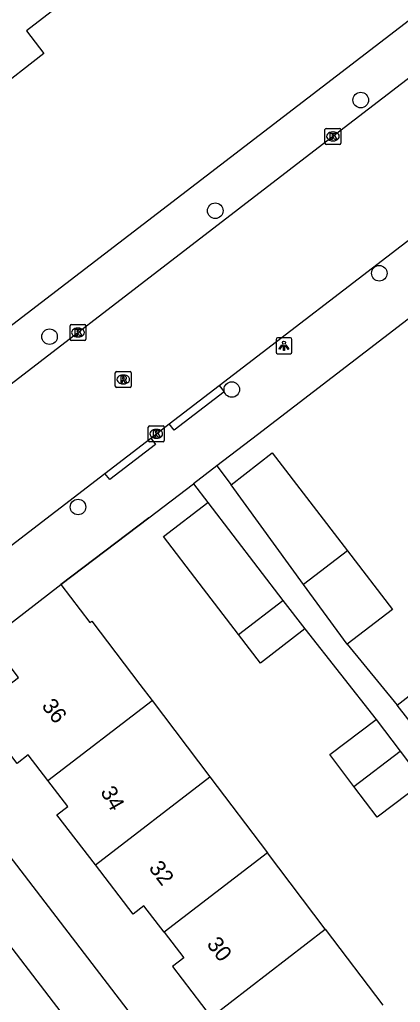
# Model space of a CAD drawing. Extents: x 159353 to 160616, y 385893 to 387321.
# Drawn here: x 159896.2 to 159920.1, y 386973.7 to 387035.4 of the extents above; entities that cross this region are included whole.
import ezdxf

# ---------------------------------------------------------------- set-up
doc = ezdxf.new("R2010")
doc.units = 0
for name, color, linetype in [('IMGEO_Boom', 7, 'Continuous'), ('IMGEO_Kolk', 7, 'Continuous'), ('IMGEO_Lichtpunt', 7, 'Continuous'), ('IMGEO_Muur', 7, 'Continuous'), ('IMGEO_Pand', 7, 'Continuous'), ('IMGEO_Pand_nummerreeks', 7, 'Continuous'), ('IMGEO_Rijbaan_lokaal_gesloten', 7, 'Continuous'), ('IMGEO_Rioolput', 7, 'Continuous'), ('IMGEO_Voetpad_open', 7, 'Continuous')]:
    doc.layers.add(name, color=color, linetype=linetype)

msp = doc.modelspace()

# ---------------------------------------------------------------- linework, layer by layer
at = {"layer": 'IMGEO_Boom'}
for centre in [(159917.623, 387030.362), (159908.467, 387023.408), (159918.792, 387019.478), (159898.039, 387015.492), (159909.508, 387012.169), (159899.83, 387004.785)]:
    msp.add_circle(centre, 0.489, dxfattribs=at)
at = {"layer": 'IMGEO_Kolk'}
for p, q in [((159915.373, 387027.653), (159915.373, 387028.505)), ((159915.448, 387028.579), (159916.3, 387028.579)), ((159915.861, 387028.359), (159915.886, 387028.359)), ((159916.374, 387028.505), (159916.374, 387027.653)), ((159916.3, 387027.579), (159915.448, 387027.579)), ((159915.884, 387027.799), (159915.859, 387027.799)), ((159899.33, 387015.327), (159899.33, 387016.179)), ((159899.405, 387016.253), (159900.257, 387016.253)), ((159899.818, 387016.033), (159899.843, 387016.033)), ((159900.331, 387016.179), (159900.331, 387015.327)), ((159900.257, 387015.253), (159899.405, 387015.253)), ((159899.841, 387015.473), (159899.816, 387015.473)), ((159904.255, 387008.959), (159904.255, 387009.811)), ((159904.33, 387009.885), (159905.182, 387009.885)), ((159904.743, 387009.665), (159904.768, 387009.665)), ((159905.256, 387009.811), (159905.256, 387008.959)), ((159905.182, 387008.885), (159904.33, 387008.885)), ((159904.766, 387009.105), (159904.741, 387009.105))]:
    msp.add_line(p, q, dxfattribs=at)
for points in [[(159915.373, 387027.653), (159915.373, 387028.505)], [(159915.448, 387028.579), (159916.3, 387028.579)], [(159915.694, 387028.279), (159915.817, 387028.279), (159915.817, 387028.128), (159915.947, 387028.279), (159916.111, 387028.279), (159915.965, 387028.128), (159916.118, 387027.879), (159915.966, 387027.879), (159915.881, 387028.043), (159915.817, 387027.976), (159915.817, 387027.879), (159915.694, 387027.879), (159915.694, 387028.279)], [(159916.374, 387028.505), (159916.374, 387027.653)], [(159916.3, 387027.579), (159915.448, 387027.579)], [(159899.33, 387015.327), (159899.33, 387016.179)], [(159899.405, 387016.253), (159900.257, 387016.253)], [(159899.651, 387015.953), (159899.774, 387015.953), (159899.774, 387015.802), (159899.904, 387015.953), (159900.068, 387015.953), (159899.922, 387015.802), (159900.075, 387015.553), (159899.923, 387015.553), (159899.838, 387015.717), (159899.774, 387015.65), (159899.774, 387015.553), (159899.651, 387015.553), (159899.651, 387015.953)], [(159900.331, 387016.179), (159900.331, 387015.327)], [(159900.257, 387015.253), (159899.405, 387015.253)], [(159904.255, 387008.959), (159904.255, 387009.811)], [(159904.33, 387009.885), (159905.182, 387009.885)], [(159904.576, 387009.585), (159904.699, 387009.585), (159904.699, 387009.434), (159904.829, 387009.585), (159904.993, 387009.585), (159904.847, 387009.434), (159905, 387009.185), (159904.848, 387009.185), (159904.763, 387009.349), (159904.699, 387009.282), (159904.699, 387009.185), (159904.576, 387009.185), (159904.576, 387009.585)], [(159905.256, 387009.811), (159905.256, 387008.959)], [(159905.182, 387008.885), (159904.33, 387008.885)]]:
    msp.add_lwpolyline(points, dxfattribs=at)
for centre, start, end in [((159915.45, 387028.503), 91.55205, 178.44795), ((159915.45, 387028.503), 91.55205, 178.44795), ((159916.298, 387028.503), 1.55205, 88.44795), ((159916.298, 387028.503), 1.55205, 88.44795), ((159915.45, 387027.655), 181.55205, 268.44795), ((159915.45, 387027.655), 181.55205, 268.44795), ((159916.298, 387027.655), 271.55205, 358.44795), ((159916.298, 387027.655), 271.55205, 358.44795), ((159899.407, 387016.177), 91.55205, 178.44795), ((159899.407, 387016.177), 91.55205, 178.44795), ((159900.255, 387016.177), 1.55205, 88.44795), ((159900.255, 387016.177), 1.55205, 88.44795), ((159899.407, 387015.329), 181.55205, 268.44795), ((159899.407, 387015.329), 181.55205, 268.44795), ((159900.255, 387015.329), 271.55205, 358.44795), ((159900.255, 387015.329), 271.55205, 358.44795), ((159904.332, 387009.809), 91.55205, 178.44795), ((159904.332, 387009.809), 91.55205, 178.44795), ((159905.18, 387009.809), 1.55205, 88.44795), ((159905.18, 387009.809), 1.55205, 88.44795), ((159904.332, 387008.961), 181.55205, 268.44795), ((159904.332, 387008.961), 181.55205, 268.44795), ((159905.18, 387008.961), 271.55205, 358.44795), ((159905.18, 387008.961), 271.55205, 358.44795)]:
    msp.add_arc(centre, 0.0765, start, end, dxfattribs=at)
for centre, major_axis, ratio, start_param, end_param in [((159915.86, 387028.079), (-0.387, 0.002), 0.722429, 4.712389, 7.853982), ((159915.885, 387028.079), (-0.39, 0.002), 0.717154, 1.570796, 4.712389), ((159899.817, 387015.753), (-0.387, 0.002), 0.722429, 4.712389, 7.853982), ((159899.842, 387015.753), (-0.39, 0.002), 0.717154, 1.570796, 4.712389), ((159904.742, 387009.385), (-0.387, 0.002), 0.722429, 4.712389, 7.853982), ((159904.767, 387009.385), (-0.39, 0.002), 0.717154, 1.570796, 4.712389)]:
    msp.add_ellipse(centre, major_axis=major_axis, ratio=ratio, start_param=start_param, end_param=end_param, dxfattribs=at)
at = {"layer": 'IMGEO_Lichtpunt'}
for p, q in [((159912.293, 387015.321), (159912.293, 387014.514)), ((159912.293, 387015.321), (159912.293, 387014.514)), ((159913.195, 387015.416), (159912.387, 387015.416)), ((159913.195, 387015.416), (159912.387, 387015.416)), ((159913.289, 387014.514), (159913.289, 387015.321)), ((159913.289, 387014.514), (159913.289, 387015.321)), ((159912.387, 387014.42), (159913.195, 387014.42)), ((159912.387, 387014.42), (159913.195, 387014.42))]:
    msp.add_line(p, q, dxfattribs=at)
for points in [[(159912.667, 387014.985), (159912.706, 387014.957), (159912.518, 387014.695), (159912.48, 387014.722), (159912.667, 387014.985)], [(159912.769, 387014.937), (159912.816, 387014.937), (159912.816, 387014.615), (159912.769, 387014.615), (159912.769, 387014.937)], [(159912.879, 387014.957), (159912.917, 387014.984), (159913.104, 387014.722), (159913.065, 387014.694), (159912.879, 387014.957)]]:
    msp.add_lwpolyline(points, dxfattribs=at)
msp.add_circle((159912.792, 387015.119), 0.0994, dxfattribs=at)
for centre, start, end in [((159912.387, 387015.321), 90, 180), ((159912.387, 387015.321), 90, 180), ((159913.195, 387015.321), 0, 90), ((159913.195, 387015.321), 0, 90), ((159912.387, 387014.514), 180, 270), ((159912.387, 387014.514), 180, 270), ((159913.195, 387014.514), 270, 0), ((159913.195, 387014.514), 270, 360)]:
    msp.add_arc(centre, 0.0946, start, end, dxfattribs=at)
at = {"layer": 'IMGEO_Muur'}
for points in [[(159923.782, 387019.027), (159911.127, 387009.313)], [(159904.287, 387004.113), (159898.756, 386999.908)]]:
    msp.add_lwpolyline(points, dxfattribs=at)
at = {"layer": 'IMGEO_Pand'}
for points in [[(159898.143, 387035.916), (159896.58, 387034.716), (159897.684, 387033.279), (159894.484, 387030.821)], [(159909.461, 387006.186), (159912.057, 387008.185), (159916.792, 387002.04)], [(159914.029, 386999.923), (159909.461, 387006.186)], [(159909.925, 386996.78), (159907.45, 387000), (159905.201, 387002.925), (159907.991, 387005.069)], [(159907.991, 387005.069), (159912.718, 386998.919)], [(159916.792, 387002.04), (159914.029, 386999.923)], [(159916.792, 387002.04), (159919.632, 386998.354), (159916.772, 386996.162)], [(159894.256, 386996.458), (159898.756, 386999.908)], [(159898.756, 386999.908), (159900.581, 386997.526), (159900.7, 386997.617), (159903.72, 386993.633), (159904.49, 386992.617)], [(159916.772, 386996.162), (159914.029, 386999.923)], [(159909.925, 386996.78), (159912.718, 386998.919)], [(159912.718, 386998.919), (159914.102, 386997.119)], [(159914.102, 386997.119), (159911.311, 386994.975), (159909.925, 386996.78)], [(159897.929, 386987.592), (159896.693, 386989.203), (159895.998, 386988.67), (159893.671, 386991.707), (159894.348, 386992.226), (159894.096, 386992.555), (159896.081, 386994.076), (159894.256, 386996.458)], [(159919.916, 386992.338), (159922.855, 386994.62), (159924.351, 386992.693)], [(159897.929, 386987.592), (159904.49, 386992.617)], [(159904.49, 386992.617), (159908.126, 386987.82)], [(159921.397, 386990.43), (159919.916, 386992.338)], [(159917.199, 386987.214), (159915.672, 386989.229), (159918.588, 386991.438)], [(159918.588, 386991.438), (159920.103, 386989.439)], [(159917.199, 386987.214), (159920.103, 386989.439)], [(159920.103, 386989.439), (159921.571, 386987.501)], [(159900.92, 386982.286), (159898.507, 386985.434), (159899.185, 386985.953), (159897.929, 386987.592)], [(159900.92, 386982.286), (159908.126, 386987.82)], [(159908.126, 386987.82), (159911.751, 386983.04)], [(159921.571, 386987.501), (159918.656, 386985.292), (159917.199, 386987.214)], [(159911.751, 386983.04), (159905.245, 386978.055)], [(159915.387, 386978.242), (159911.751, 386983.04)], [(159905.245, 386978.055), (159903.977, 386979.709), (159903.295, 386979.187), (159900.92, 386982.286)], [(159905.245, 386978.055), (159906.481, 386976.442), (159905.775, 386975.901), (159908.207, 386972.727)], [(159908.207, 386972.727), (159915.387, 386978.242)], [(159915.387, 386978.242), (159919.008, 386973.467)]]:
    msp.add_lwpolyline(points, dxfattribs=at)
at = {"layer": 'IMGEO_Rijbaan_lokaal_gesloten'}
for points in [[(159974.06, 387072.407), (159971.876, 387070.786), (159963.307, 387064.435), (159951.962, 387055.745), (159916.299, 387028.404), (159884.666, 387004.099)], [(159908.717, 387012.425), (159921.064, 387021.901), (159921.497, 387022.236)], [(159905.568, 387010.008), (159908.717, 387012.425)], [(159904.405, 387009.116), (159905.568, 387010.008)], [(159901.518, 387006.9), (159904.405, 387009.116)], [(159889.293, 386997.671), (159892.528, 387000), (159901.518, 387006.9)], [(159956.539, 386897.639), (159947.999, 386908.79), (159930.531, 386931.578), (159908.651, 386960.148), (159887.083, 386988.239)]]:
    msp.add_lwpolyline(points, dxfattribs=at)
at = {"layer": 'IMGEO_Rioolput'}
for p, q in [((159902.178, 387012.376), (159902.178, 387013.228)), ((159902.253, 387013.302), (159903.105, 387013.302)), ((159903.179, 387013.228), (159903.179, 387012.376)), ((159902.666, 387013.082), (159902.691, 387013.082)), ((159903.105, 387012.302), (159902.253, 387012.302)), ((159902.689, 387012.522), (159902.664, 387012.522))]:
    msp.add_line(p, q, dxfattribs=at)
for points in [[(159902.178, 387012.376), (159902.178, 387013.228)], [(159902.253, 387013.302), (159903.105, 387013.302)], [(159903.179, 387013.228), (159903.179, 387012.376)], [(159902.767, 387013), (159902.515, 387013.002), (159902.515, 387012.602)], [(159902.515, 387012.602), (159902.639, 387012.602), (159902.639, 387012.764), (159902.65, 387012.764)], [(159902.693, 387012.921), (159902.639, 387012.921), (159902.639, 387012.84)], [(159902.639, 387012.84), (159902.691, 387012.84)], [(159902.697, 387012.735), (159902.768, 387012.602), (159902.908, 387012.602), (159902.843, 387012.728)], [(159903.105, 387012.302), (159902.253, 387012.302)]]:
    msp.add_lwpolyline(points, dxfattribs=at)
for centre, radius, start, end in [((159902.255, 387013.226), 0.0765, 91.55205, 178.44795), ((159902.255, 387013.226), 0.0765, 91.55205, 178.44795), ((159903.103, 387013.226), 0.0765, 1.55205, 88.44795), ((159903.103, 387013.226), 0.0765, 1.55205, 88.44795), ((159902.649, 387012.711), 0.0533, 26.02933, 88.69889), ((159902.675, 387013.029), 0.19, 274.7715, 282.96867), ((159902.699, 387012.825), 0.0964, 77.00612, 93.18647), ((159902.713, 387012.882), 0.0378, 276.66336, 79.67722), ((159902.766, 387012.89), 0.109, 350.36119, 89.41601), ((159902.764, 387012.89), 0.112, 277.58423, 350.98172), ((159902.748, 387012.675), 0.108, 29.51342, 73.79051), ((159902.255, 387012.378), 0.0765, 181.55205, 268.44795), ((159902.255, 387012.378), 0.0765, 181.55205, 268.44795), ((159903.103, 387012.378), 0.0765, 271.55205, 358.44795), ((159903.103, 387012.378), 0.0765, 271.55205, 358.44795)]:
    msp.add_arc(centre, radius, start, end, dxfattribs=at)
for centre, major_axis, ratio, start_param, end_param in [((159902.665, 387012.802), (-0.387, 0.002), 0.722429, 4.712389, 7.853982), ((159902.69, 387012.802), (-0.39, 0.002), 0.717154, 1.570796, 4.712389)]:
    msp.add_ellipse(centre, major_axis=major_axis, ratio=ratio, start_param=start_param, end_param=end_param, dxfattribs=at)
at = {"layer": 'IMGEO_Voetpad_open'}
for points in [[(159882.91, 387006.48), (159970.888, 387073.896)], [(159924.155, 387019.313), (159923.782, 387019.027), (159911.127, 387009.313), (159908.565, 387007.365)], [(159908.717, 387012.425), (159909.022, 387012.029), (159905.873, 387009.612), (159905.568, 387010.008)], [(159904.405, 387009.116), (159904.71, 387008.72), (159901.823, 387006.504), (159901.518, 387006.9)], [(159908.565, 387007.365), (159907.095, 387006.248)], [(159908.565, 387007.365), (159909.461, 387006.186)], [(159898.756, 386999.908), (159904.287, 387004.113), (159907.095, 387006.248)], [(159907.095, 387006.248), (159907.991, 387005.069)], [(159914.102, 386997.119), (159918.588, 386991.438)], [(159916.772, 386996.162), (159919.916, 386992.338)], [(159934.54, 386932.023), (159890.245, 386989.707)]]:
    msp.add_lwpolyline(points, dxfattribs=at)

# ---------------------------------------------------------------- texts
at = {"layer": 'IMGEO_Pand_nummerreeks'}
for s, rotation, p in [('36', 307.67412, (159897.502, 386992.268)), ('34', 299.4134, (159901.214, 386986.896)), ('32', 307.32267, (159904.243, 386982.084)), ('30', 307.32267, (159907.891, 386977.299))]:
    msp.add_text(s, height=1, rotation=rotation, dxfattribs=at).set_placement(p)

doc.saveas('drawing.dxf')
